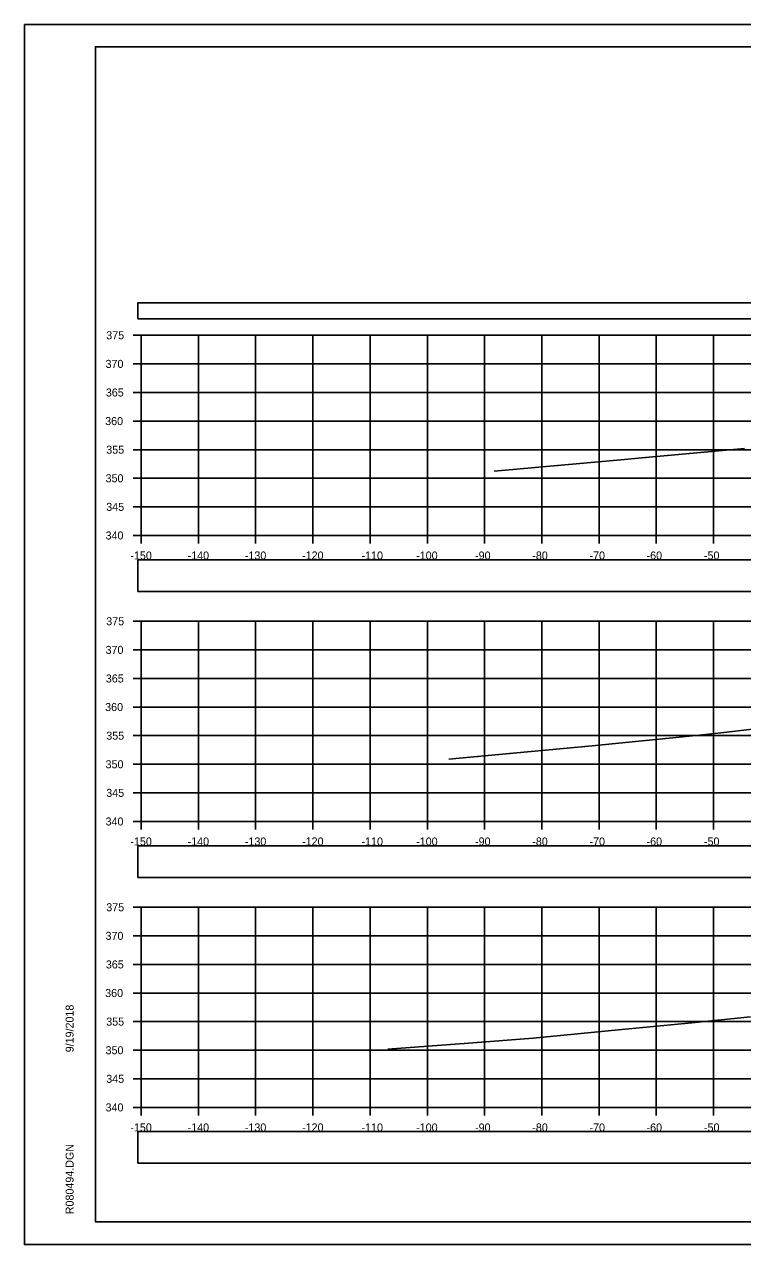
# Model space of a CAD drawing. Extents: x 1376273 to 1384221, y 378927 to 384592.
# Drawn here: x 1376887.4 to 1377012.9, y 380965.2 to 381178.5 of the extents above; entities that cross this region are included whole.
import ezdxf

# ---------------------------------------------------------------- set-up
doc = ezdxf.new("R2010")
doc.units = 0
for name, color, linetype in [('R_Axis', 7, 'Continuous'), ('R_Axis Annot', 7, 'Continuous'), ('R_Border', 7, 'Continuous'), ('R_Exist Surface', 7, 'Continuous'), ('R_Grid', 7, 'Continuous'), ('R_No Plot', 7, 'Continuous')]:
    doc.layers.add(name, color=color, linetype=linetype)

msp = doc.modelspace()

# ---------------------------------------------------------------- linework, layer by layer
at = {"layer": 'R_Axis'}
for p, q in [((1376906.37, 381124.17), (1376907.77, 381124.17)), ((1376907.77, 381089.17), (1376907.77, 381124.17)), ((1376906.37, 381119.17), (1376907.77, 381119.17)), ((1376906.37, 381114.17), (1376907.77, 381114.17)), ((1376906.37, 381109.17), (1376907.77, 381109.17)), ((1376906.37, 381104.17), (1376907.77, 381104.17)), ((1376906.37, 381099.17), (1376907.77, 381099.17)), ((1376906.37, 381094.17), (1376907.77, 381094.17)), ((1376906.37, 381089.17), (1376907.77, 381089.17)), ((1376907.77, 381089.17), (1377207.77, 381089.17)), ((1376907.77, 381087.77), (1376907.77, 381089.17)), ((1376917.77, 381087.77), (1376917.77, 381089.17)), ((1376927.77, 381087.77), (1376927.77, 381089.17)), ((1376937.77, 381087.77), (1376937.77, 381089.17)), ((1376947.77, 381087.77), (1376947.77, 381089.17)), ((1376957.77, 381087.77), (1376957.77, 381089.17)), ((1376967.77, 381087.77), (1376967.77, 381089.17)), ((1376977.77, 381087.77), (1376977.77, 381089.17)), ((1376987.77, 381087.77), (1376987.77, 381089.17)), ((1376997.77, 381087.77), (1376997.77, 381089.17)), ((1377007.77, 381087.77), (1377007.77, 381089.17)), ((1376906.37, 381074.17), (1376907.77, 381074.17)), ((1376907.77, 381039.17), (1376907.77, 381074.17)), ((1376906.37, 381069.17), (1376907.77, 381069.17)), ((1376906.37, 381064.17), (1376907.77, 381064.17)), ((1376906.37, 381059.17), (1376907.77, 381059.17)), ((1376906.37, 381054.17), (1376907.77, 381054.17)), ((1376906.37, 381049.17), (1376907.77, 381049.17)), ((1376906.37, 381044.17), (1376907.77, 381044.17)), ((1376906.37, 381039.17), (1376907.77, 381039.17)), ((1376907.77, 381039.17), (1377207.77, 381039.17)), ((1376907.77, 381037.77), (1376907.77, 381039.17)), ((1376917.77, 381037.77), (1376917.77, 381039.17)), ((1376927.77, 381037.77), (1376927.77, 381039.17)), ((1376937.77, 381037.77), (1376937.77, 381039.17)), ((1376947.77, 381037.77), (1376947.77, 381039.17)), ((1376957.77, 381037.77), (1376957.77, 381039.17)), ((1376967.77, 381037.77), (1376967.77, 381039.17)), ((1376977.77, 381037.77), (1376977.77, 381039.17)), ((1376987.77, 381037.77), (1376987.77, 381039.17)), ((1376997.77, 381037.77), (1376997.77, 381039.17)), ((1377007.77, 381037.77), (1377007.77, 381039.17)), ((1376906.37, 381024.17), (1376907.77, 381024.17)), ((1376907.77, 380989.17), (1376907.77, 381024.17)), ((1376906.37, 381019.17), (1376907.77, 381019.17)), ((1376906.37, 381014.17), (1376907.77, 381014.17)), ((1376906.37, 381009.17), (1376907.77, 381009.17)), ((1376906.37, 381004.17), (1376907.77, 381004.17)), ((1376906.37, 380999.17), (1376907.77, 380999.17)), ((1376906.37, 380994.17), (1376907.77, 380994.17)), ((1376906.37, 380989.17), (1376907.77, 380989.17)), ((1376907.77, 380989.17), (1377207.77, 380989.17)), ((1376907.77, 380987.77), (1376907.77, 380989.17)), ((1376917.77, 380987.77), (1376917.77, 380989.17)), ((1376927.77, 380987.77), (1376927.77, 380989.17)), ((1376937.77, 380987.77), (1376937.77, 380989.17)), ((1376947.77, 380987.77), (1376947.77, 380989.17)), ((1376957.77, 380987.77), (1376957.77, 380989.17)), ((1376967.77, 380987.77), (1376967.77, 380989.17)), ((1376977.77, 380987.77), (1376977.77, 380989.17)), ((1376987.77, 380987.77), (1376987.77, 380989.17)), ((1376997.77, 380987.77), (1376997.77, 380989.17)), ((1377007.77, 380987.77), (1377007.77, 380989.17))]:
    msp.add_line(p, q, dxfattribs=at)
at = {"layer": 'R_Axis Annot'}
for points in [[(1376907.2, 381127.04), (1377209.01, 381127.04), (1377209.01, 381129.86), (1376907.2, 381129.86)], [(1376907.2, 381079.36), (1377209.01, 381079.36), (1377209.01, 381084.89), (1376907.2, 381084.89)], [(1376907.2, 381029.38), (1377209.01, 381029.38), (1377209.01, 381034.91), (1376907.2, 381034.91)], [(1376907.2, 380979.42), (1377209.01, 380979.42), (1377209.01, 380984.95), (1376907.2, 380984.95)]]:
    msp.add_lwpolyline(points, close=True, dxfattribs=at)
at = {"layer": 'R_Border'}
for p, q in [((1376899.77, 381174.63), (1377215.95, 381174.63)), ((1376899.77, 380969.17), (1376899.77, 381174.63)), ((1376899.77, 380969.17), (1376899.77, 380969.17)), ((1377215.95, 380969.17), (1376899.77, 380969.17))]:
    msp.add_line(p, q, dxfattribs=at)
at = {"layer": 'R_Exist Surface'}
for points in [[(1376969.46, 381100.42), (1376992.23, 381102.48), (1376994.6, 381102.69), (1377013.17, 381104.35)], [(1376961.55, 381050.04), (1376967.76, 381050.62), (1376986.59, 381052.38), (1377005.87, 381054.31), (1377010.12, 381054.76), (1377015.5, 381055.41)], [(1376950.84, 380999.36), (1376964.94, 381000.4), (1376976.26, 381001.29), (1376991.78, 381002.78), (1377003.97, 381003.97), (1377011.41, 381004.7), (1377014.23, 381005.01)]]:
    msp.add_lwpolyline(points, dxfattribs=at)
at = {"layer": 'R_Grid'}
for p, q in [((1376907.77, 381124.17), (1377207.77, 381124.17)), ((1376907.77, 381089.17), (1376907.77, 381124.17)), ((1376907.77, 381124.17), (1377207.77, 381124.17)), ((1376907.77, 381089.17), (1376907.77, 381124.17)), ((1376917.77, 381089.17), (1376917.77, 381124.17)), ((1376917.77, 381089.17), (1376917.77, 381124.17)), ((1376927.77, 381089.17), (1376927.77, 381124.17)), ((1376927.77, 381089.17), (1376927.77, 381124.17)), ((1376937.77, 381089.17), (1376937.77, 381124.17)), ((1376937.77, 381089.17), (1376937.77, 381124.17)), ((1376947.77, 381089.17), (1376947.77, 381124.17)), ((1376947.77, 381089.17), (1376947.77, 381124.17)), ((1376957.77, 381089.17), (1376957.77, 381124.17)), ((1376957.77, 381089.17), (1376957.77, 381124.17)), ((1376967.77, 381089.17), (1376967.77, 381124.17)), ((1376967.77, 381089.17), (1376967.77, 381124.17)), ((1376977.77, 381089.17), (1376977.77, 381124.17)), ((1376977.77, 381089.17), (1376977.77, 381124.17)), ((1376987.77, 381089.17), (1376987.77, 381124.17)), ((1376987.77, 381089.17), (1376987.77, 381124.17)), ((1376997.77, 381089.17), (1376997.77, 381124.17)), ((1376997.77, 381089.17), (1376997.77, 381124.17)), ((1377007.77, 381089.17), (1377007.77, 381124.17)), ((1377007.77, 381089.17), (1377007.77, 381124.17)), ((1376907.77, 381119.17), (1377207.77, 381119.17)), ((1376907.77, 381119.17), (1377207.77, 381119.17)), ((1376907.77, 381114.17), (1377207.77, 381114.17)), ((1376907.77, 381114.17), (1377207.77, 381114.17)), ((1376907.77, 381109.17), (1377207.77, 381109.17)), ((1376907.77, 381109.17), (1377207.77, 381109.17)), ((1376907.77, 381104.17), (1377207.77, 381104.17)), ((1376907.77, 381104.17), (1377207.77, 381104.17)), ((1376907.77, 381099.17), (1377207.77, 381099.17)), ((1376907.77, 381099.17), (1377207.77, 381099.17)), ((1376907.77, 381094.17), (1377207.77, 381094.17)), ((1376907.77, 381094.17), (1377207.77, 381094.17)), ((1376907.77, 381089.17), (1377207.77, 381089.17)), ((1376907.77, 381089.17), (1377207.77, 381089.17)), ((1376907.77, 381074.17), (1377207.77, 381074.17)), ((1376907.77, 381039.17), (1376907.77, 381074.17)), ((1376907.77, 381074.17), (1377207.77, 381074.17)), ((1376907.77, 381039.17), (1376907.77, 381074.17)), ((1376917.77, 381039.17), (1376917.77, 381074.17)), ((1376917.77, 381039.17), (1376917.77, 381074.17)), ((1376927.77, 381039.17), (1376927.77, 381074.17)), ((1376927.77, 381039.17), (1376927.77, 381074.17)), ((1376937.77, 381039.17), (1376937.77, 381074.17)), ((1376937.77, 381039.17), (1376937.77, 381074.17)), ((1376947.77, 381039.17), (1376947.77, 381074.17)), ((1376947.77, 381039.17), (1376947.77, 381074.17)), ((1376957.77, 381039.17), (1376957.77, 381074.17)), ((1376957.77, 381039.17), (1376957.77, 381074.17)), ((1376967.77, 381039.17), (1376967.77, 381074.17)), ((1376967.77, 381039.17), (1376967.77, 381074.17)), ((1376977.77, 381039.17), (1376977.77, 381074.17)), ((1376977.77, 381039.17), (1376977.77, 381074.17)), ((1376987.77, 381039.17), (1376987.77, 381074.17)), ((1376987.77, 381039.17), (1376987.77, 381074.17)), ((1376997.77, 381039.17), (1376997.77, 381074.17)), ((1376997.77, 381039.17), (1376997.77, 381074.17)), ((1377007.77, 381039.17), (1377007.77, 381074.17)), ((1377007.77, 381039.17), (1377007.77, 381074.17)), ((1376907.77, 381069.17), (1377207.77, 381069.17)), ((1376907.77, 381069.17), (1377207.77, 381069.17)), ((1376907.77, 381064.17), (1377207.77, 381064.17)), ((1376907.77, 381064.17), (1377207.77, 381064.17)), ((1376907.77, 381059.17), (1377207.77, 381059.17)), ((1376907.77, 381059.17), (1377207.77, 381059.17)), ((1376907.77, 381054.17), (1377207.77, 381054.17)), ((1376907.77, 381054.17), (1377207.77, 381054.17)), ((1376907.77, 381049.17), (1377207.77, 381049.17)), ((1376907.77, 381049.17), (1377207.77, 381049.17)), ((1376907.77, 381044.17), (1377207.77, 381044.17)), ((1376907.77, 381044.17), (1377207.77, 381044.17)), ((1376907.77, 381039.17), (1377207.77, 381039.17)), ((1376907.77, 381039.17), (1377207.77, 381039.17)), ((1376907.77, 381024.17), (1377207.77, 381024.17)), ((1376907.77, 380989.17), (1376907.77, 381024.17)), ((1376907.77, 381024.17), (1377207.77, 381024.17)), ((1376907.77, 380989.17), (1376907.77, 381024.17)), ((1376917.77, 380989.17), (1376917.77, 381024.17)), ((1376917.77, 380989.17), (1376917.77, 381024.17)), ((1376927.77, 380989.17), (1376927.77, 381024.17)), ((1376927.77, 380989.17), (1376927.77, 381024.17)), ((1376937.77, 380989.17), (1376937.77, 381024.17)), ((1376937.77, 380989.17), (1376937.77, 381024.17)), ((1376947.77, 380989.17), (1376947.77, 381024.17)), ((1376947.77, 380989.17), (1376947.77, 381024.17)), ((1376957.77, 380989.17), (1376957.77, 381024.17)), ((1376957.77, 380989.17), (1376957.77, 381024.17)), ((1376967.77, 380989.17), (1376967.77, 381024.17)), ((1376967.77, 380989.17), (1376967.77, 381024.17)), ((1376977.77, 380989.17), (1376977.77, 381024.17)), ((1376977.77, 380989.17), (1376977.77, 381024.17)), ((1376987.77, 380989.17), (1376987.77, 381024.17)), ((1376987.77, 380989.17), (1376987.77, 381024.17)), ((1376997.77, 380989.17), (1376997.77, 381024.17)), ((1376997.77, 380989.17), (1376997.77, 381024.17)), ((1377007.77, 380989.17), (1377007.77, 381024.17)), ((1377007.77, 380989.17), (1377007.77, 381024.17)), ((1376907.77, 381019.17), (1377207.77, 381019.17)), ((1376907.77, 381019.17), (1377207.77, 381019.17)), ((1376907.77, 381014.17), (1377207.77, 381014.17)), ((1376907.77, 381014.17), (1377207.77, 381014.17)), ((1376907.77, 381009.17), (1377207.77, 381009.17)), ((1376907.77, 381009.17), (1377207.77, 381009.17)), ((1376907.77, 381004.17), (1377207.77, 381004.17)), ((1376907.77, 381004.17), (1377207.77, 381004.17)), ((1376907.77, 380999.17), (1377207.77, 380999.17)), ((1376907.77, 380999.17), (1377207.77, 380999.17)), ((1376907.77, 380994.17), (1377207.77, 380994.17)), ((1376907.77, 380994.17), (1377207.77, 380994.17)), ((1376907.77, 380989.17), (1377207.77, 380989.17)), ((1376907.77, 380989.17), (1377207.77, 380989.17))]:
    msp.add_line(p, q, dxfattribs=at)
at = {"layer": 'R_No Plot'}
for p, q in [((1376887.37, 381178.52), (1377220.7, 381178.52)), ((1376887.37, 380965.19), (1377220.7, 380965.19))]:
    msp.add_line(p, q, dxfattribs=at)
for points in [[(1376887.36, 381178.52), (1377220.7, 381178.52), (1377220.7, 380965.19), (1376887.36, 380965.19)], [(1377133.69, 381174.63), (1377133.69, 381164.75), (1377169.42, 381164.75), (1377169.42, 381161.83), (1377192.62, 381161.83), (1377192.62, 381137.5), (1377215.95, 381137.5), (1377215.95, 380969.17), (1376899.77, 380969.17), (1376899.77, 381174.63)]]:
    msp.add_lwpolyline(points, close=True, dxfattribs=at)

# ---------------------------------------------------------------- texts
at = {"layer": 'R_Axis Annot'}
for s, p in [('375', (1376901.66, 381123.47)), ('370', (1376901.54, 381118.47)), ('365', (1376901.59, 381113.47)), ('360', (1376901.47, 381108.47)), ('355', (1376901.66, 381103.47)), ('350', (1376901.54, 381098.47)), ('345', (1376901.66, 381093.47)), ('340', (1376901.54, 381088.47)), ('-150', (1376905.88, 381084.97)), ('-140', (1376915.88, 381084.97)), ('-130', (1376925.88, 381084.97)), ('-120', (1376935.88, 381084.97)), ('-110', (1376946.27, 381084.97)), ('-100', (1376955.82, 381084.97)), ('-90', (1376966.11, 381084.97)), ('-80', (1376976.11, 381084.97)), ('-70', (1376986.11, 381084.97)), ('-60', (1376996.08, 381084.97)), ('-50', (1377006.11, 381084.97)), ('375', (1376901.66, 381073.47)), ('370', (1376901.54, 381068.47)), ('365', (1376901.59, 381063.47)), ('360', (1376901.47, 381058.47)), ('355', (1376901.66, 381053.47)), ('350', (1376901.54, 381048.47)), ('345', (1376901.66, 381043.47)), ('340', (1376901.54, 381038.47)), ('-150', (1376905.88, 381034.97)), ('-140', (1376915.88, 381034.97)), ('-130', (1376925.88, 381034.97)), ('-120', (1376935.88, 381034.97)), ('-110', (1376946.27, 381034.97)), ('-100', (1376955.82, 381034.97)), ('-90', (1376966.11, 381034.97)), ('-80', (1376976.11, 381034.97)), ('-70', (1376986.11, 381034.97)), ('-60', (1376996.08, 381034.97)), ('-50', (1377006.11, 381034.97)), ('375', (1376901.66, 381023.47)), ('370', (1376901.54, 381018.47)), ('365', (1376901.59, 381013.47)), ('360', (1376901.47, 381008.47)), ('355', (1376901.66, 381003.47)), ('350', (1376901.54, 380998.47)), ('345', (1376901.66, 380993.47)), ('340', (1376901.54, 380988.47)), ('-150', (1376905.88, 380984.97)), ('-140', (1376915.88, 380984.97)), ('-130', (1376925.88, 380984.97)), ('-120', (1376935.88, 380984.97)), ('-110', (1376946.27, 380984.97)), ('-100', (1376955.82, 380984.97)), ('-90', (1376966.11, 380984.97)), ('-80', (1376976.11, 380984.97)), ('-70', (1376986.11, 380984.97)), ('-60', (1376996.08, 380984.97)), ('-50', (1377006.11, 380984.97))]:
    msp.add_text(s, height=1.4, dxfattribs=at).set_placement(p)
at = {"layer": 'R_Border'}
for s, p in [('9/19/2018', (1376895.96, 380998.81)), ('R080494.DGN', (1376895.96, 380970.5))]:
    msp.add_text(s, height=1.4, rotation=90, dxfattribs=at).set_placement(p)

doc.saveas('drawing.dxf')
